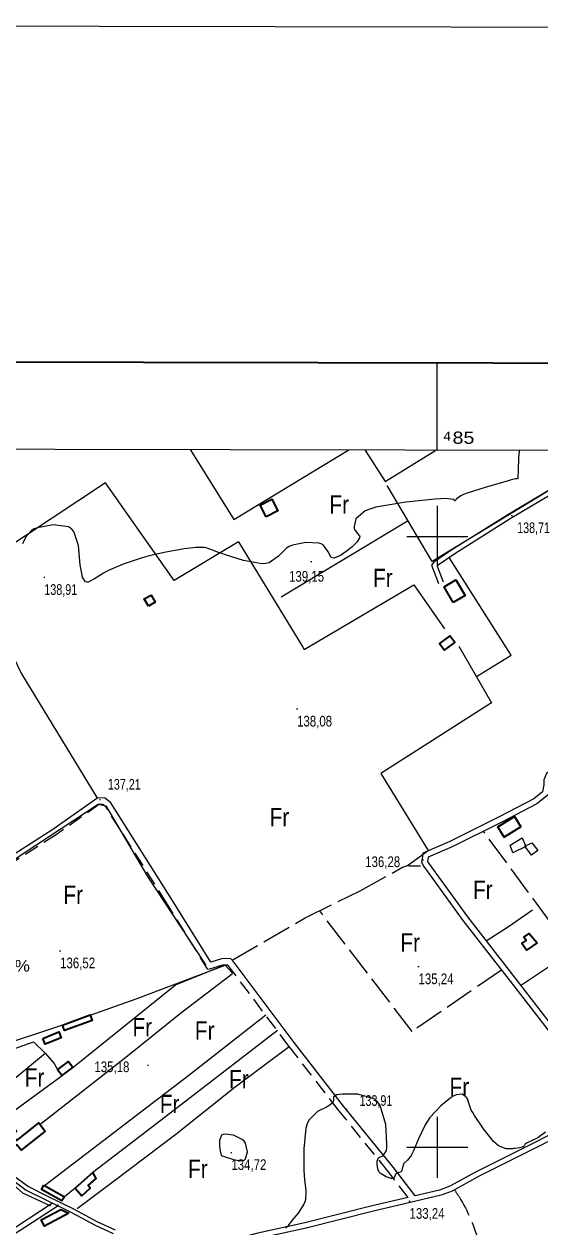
# Model space of a CAD drawing. Extents: x 483855 to 488461, y 4388206 to 4391419.
# Drawn here: x 484662 to 485084, y 4390435 to 4391419 of the extents above; entities that cross this region are included whole.
import ezdxf
from ezdxf.enums import TextEntityAlignment as Align

# ---------------------------------------------------------------- set-up
doc = ezdxf.new("R2010")
doc.units = 0
doc.header["$LTSCALE"] = 4
for name, pattern in [('DOTTED', [1.5, 0.3, -1.2]), ('LONG_DASHED', [7.5, 6, -1.5]), ('MEDIUM_DASHED', [4.5, 3, -1.5])]:
    doc.linetypes.add(name, pattern=pattern)
for name, color, linetype, lineweight in [('1', 7, 'Continuous', 13), ('2', 7, 'DOTTED', 13), ('21', 7, 'Continuous', 25), ('25', 7, 'LONG_DASHED', 25), ('36', 7, 'Continuous', 25), ('38', 7, 'Continuous', 25), ('47', 7, 'Continuous', 35), ('51', 7, 'Continuous', 13), ('7', 7, 'Continuous', 13), ('9', 7, 'Continuous', 13)]:
    doc.layers.add(name, color=color, linetype=linetype, lineweight=lineweight)
doc.layers.add('31', color=7, linetype='Continuous')
doc.layers.add('5', color=7, linetype='Continuous')

msp = doc.modelspace()

# ---------------------------------------------------------------- linework, layer by layer
at = {"layer": '1'}
for p, q in [((485000, 4391070.89), (485000, 4391142.27)), ((485000, 4391025), (485000, 4390975)), ((484975, 4391000), (485025, 4391000)), ((485000, 4390525), (485000, 4390475)), ((484975, 4390500), (485025, 4390500))]:
    msp.add_line(p, q, dxfattribs=at)
at = {"layer": '1', "lineweight": 25}
msp.add_lwpolyline([(483860.86, 4391419.44), (488460.85, 4391410.69), (488454.76, 4388205.69), (483854.77, 4388214.44)], close=True, dxfattribs=at)
at = {"layer": '1', "lineweight": 35}
msp.add_lwpolyline([(484045.03, 4391144.08), (487760.33, 4391137.02), (487755.66, 4388682.02), (484040.36, 4388689.09)], close=True, dxfattribs=at)
at = {"layer": '1'}
msp.add_lwpolyline([(484115.5, 4391072.6), (487689.7, 4391065.7), (487685.8, 4388753.5), (484110.5, 4388760.3)], close=True, dxfattribs=at)
at = {"layer": '21'}
for points in [[(485059.67, 4390747.31), (485069.34, 4390753.18), (485072.28, 4390746.28), (485061.79, 4390740.94)], [(485077.22, 4390749.14), (485082.19, 4390742.92), (485076.94, 4390739.16), (485071.68, 4390746.58)]]:
    msp.add_lwpolyline(points, close=True, dxfattribs=at)
at = {"layer": '25'}
msp.add_line((485110.05, 4390660.3), (485037.72, 4390758.71), dxfattribs=at)
for points in [[(484832.21, 4390653.08), (484892.12, 4390687.78), (484936.86, 4390709.9), (484971.64, 4390729.16), (484975.54, 4390730.75)], [(485040.1, 4390668.93), (485058.13, 4390680.7), (485082.61, 4390697.65)], [(485052.57, 4390645.04), (484979.36, 4390594.9), (484903.86, 4390693.59)]]:
    msp.add_lwpolyline(points, dxfattribs=at)
at = {"layer": '36'}
for points in [[(484642.08, 4390480.96), (484663.93, 4390464.94), (484678.8, 4390457.46), (484701.02, 4390446.62), (484720.31, 4390436.3), (484734.95, 4390429.43)], [(484644.05, 4390483.63), (484665.67, 4390467.78), (484680.27, 4390460.44), (484702.53, 4390449.58), (484721.8, 4390439.27), (484736.6, 4390432.33)]]:
    msp.add_lwpolyline(points, dxfattribs=at)
at = {"layer": '38'}
for points in [[(485144.28, 4391069.67), (485108.39, 4391048.12), (485057.58, 4391017.73), (485012.02, 4390989.08), (484997.26, 4390978.85), (484995.24, 4390976.6), (485001.11, 4390961.53)], [(485150.45, 4391068.7), (485110.45, 4391044.68), (485059.68, 4391014.31), (485014.23, 4390985.73), (484999.93, 4390975.82), (484999.88, 4390975.76), (485004.85, 4390962.99)], [(485311.17, 4390959), (485273.41, 4390932.69), (485228.9, 4390902.16), (485184.76, 4390872.9), (485152.54, 4390850.87), (485124.97, 4390831.4), (485089.4, 4390806.02), (485087.11, 4390800.89), (485087.12, 4390796.59), (485086.17, 4390791.06), (485078.91, 4390785.27), (485050.68, 4390770.45), (485010.21, 4390750.37), (484988.21, 4390740.68), (484987.9, 4390738), (484987.22, 4390733.35), (484988.91, 4390729.82), (485021.04, 4390685.75), (485063.44, 4390630.98), (485109.89, 4390570.75), (485133.09, 4390539.47), (485133.9, 4390536.4), (485133.44, 4390530.95)], [(485146.87, 4390841.02), (485127.73, 4390827.51), (485093.22, 4390802.89), (485091.88, 4390799.88), (485091.89, 4390796.19), (485090.56, 4390788.47), (485081.53, 4390781.26), (485052.84, 4390766.21), (485012.23, 4390746.05), (484992.63, 4390737.42), (484992.63, 4390737.39), (484992.15, 4390734.1), (484993.02, 4390732.28), (485024.85, 4390688.62), (485067.21, 4390633.89), (485113.69, 4390573.63), (485137.47, 4390541.57), (485138.72, 4390536.82), (485138.44, 4390533.46)], [(484981.84, 4390460.24), (484964.09, 4390483.33), (484923.35, 4390533.67), (484882.91, 4390585.89), (484833.96, 4390651.15), (484830.96, 4390654.44), (484823.61, 4390654.36), (484814.84, 4390651.64), (484783.1, 4390702.9), (484733.16, 4390781.88), (484728.5, 4390785.7), (484722.42, 4390786.07), (484685.63, 4390760.2), (484636.03, 4390728.54), (484586.5, 4390697.96)], [(485133.44, 4390530.95), (485115.7, 4390522.14), (485073.73, 4390500.91), (485031.83, 4390479.77), (485010.32, 4390468.03), (485001.93, 4390465.01), (484981.84, 4390460.24)], [(485115.19, 4390517.05), (485075.67, 4390497.07), (485033.83, 4390475.96), (485012.09, 4390464.09), (485003.16, 4390460.88), (484947.91, 4390447.77), (484892.69, 4390433.86), (484854.23, 4390425.4), (484823.48, 4390418.15)], [(484976.27, 4390458.92), (484946.89, 4390451.95), (484891.7, 4390438.05), (484853.23, 4390429.59), (484804.04, 4390416.91), (484773.75, 4390411.73)], [(484690.01, 4390452), (484658.23, 4390431.44), (484597.71, 4390394.96), (484554.62, 4390370.15), (484525.64, 4390352.58), (484524.44, 4390351.94)], [(484685.36, 4390454.27), (484656.09, 4390434.82), (484595.68, 4390398.41), (484552.59, 4390373.59), (484551.38, 4390372.86)]]:
    msp.add_lwpolyline(points, dxfattribs=at)
at = {"layer": '38', "linetype": 'MEDIUM_DASHED'}
msp.add_lwpolyline([(484976.27, 4390458.92), (484959.99, 4390480.1), (484919.26, 4390530.43), (484878.76, 4390582.72), (484829.93, 4390647.82), (484828.68, 4390649.19), (484824.43, 4390649.15), (484812.53, 4390645.46), (484778.67, 4390700.13), (484729.2, 4390778.38), (484726.5, 4390780.59), (484723.93, 4390780.75), (484688.54, 4390755.86), (484638.82, 4390724.12), (484590.08, 4390693.72)], dxfattribs=at)
at = {"layer": '38', "linetype": 'LONG_DASHED'}
msp.add_spline([(485014.04, 4390465.16), (485018.06, 4390459.11), (485044.44, 4390383.92), (485062.76, 4390327.24), (485083.13, 4390259.98), (485109.98, 4390167.39)], degree=3, dxfattribs=at)
at = {"layer": '47'}
for points in [[(484860.07, 4391016.14), (484855.27, 4391025.61), (484864.85, 4391030.47), (484869.65, 4391021)], [(485013.06, 4390946.02), (485005.58, 4390958.81), (485015.28, 4390964.48), (485022.76, 4390951.69)], [(484763.87, 4390942.99), (484760.48, 4390948.86), (484766.03, 4390952.07), (484769.42, 4390946.2)], [(485005.93, 4390906.85), (485014.44, 4390913.14), (485010.33, 4390918.71), (485001.82, 4390912.42)], [(485068.35, 4390762.33), (485054.76, 4390753.84), (485049.52, 4390762.22), (485063.11, 4390770.71)], [(485081.56, 4390667.23), (485072.94, 4390661.22), (485069.12, 4390666.68), (485072.71, 4390669.21), (485070.8, 4390671.9), (485075.18, 4390675.03)], [(484693.47, 4390599.98), (484716.14, 4390608.3), (484717.77, 4390603.85), (484695.1, 4390595.53)], [(484677.51, 4390589.16), (484690.72, 4390594.37), (484692.59, 4390589.63), (484679.38, 4390584.42)], [(484693.24, 4390558.65), (484701.91, 4390565.39), (484698.1, 4390570.29), (484689.43, 4390563.55)], [(484646.91, 4390497.06), (484633.6, 4390513.47), (484634.99, 4390514.6), (484631.37, 4390519.04), (484635.29, 4390522.25), (484638.78, 4390517.97), (484647.6, 4390525.16), (484651.2, 4390520.73), (484645.71, 4390516.28), (484649.52, 4390511.57), (484654.24, 4390515.4), (484656, 4390513.21), (484652.44, 4390510.36), (484656.24, 4390505.6), (484674.12, 4390519.87), (484679.36, 4390513.28), (484659.81, 4390497.73), (484656.29, 4390502.13)], [(484718.27, 4390479.48), (484703.82, 4390466.4), (484709.3, 4390460.33), (484716.28, 4390466.63), (484714.51, 4390468.58), (484721.01, 4390474.48)], [(484678.31, 4390468.91), (484695.14, 4390459.55), (484693.18, 4390456.03), (484676.35, 4390465.39)], [(484698.9, 4390445.99), (484678.89, 4390435.53), (484676.26, 4390440.54), (484692.28, 4390448.96)]]:
    msp.add_lwpolyline(points, close=True, dxfattribs=at)
at = {"layer": '51'}
for p, q in [((484798.01, 4391071.28), (484798.6, 4391070.34)), ((484926.27, 4391070.1), (484927.81, 4391071.03)), ((484940.75, 4391071.01), (484941.36, 4391070.07)), ((484998.12, 4391069.96), (484999.64, 4391070.89)), ((484976.12, 4391012.8), (484872.26, 4390950.44)), ((484647.6, 4390525.16), (484693.24, 4390558.65)), ((484703.82, 4390466.4), (484695.14, 4390459.55))]:
    msp.add_line(p, q, dxfattribs=at)
for points in [[(484798.6, 4391070.34), (484833.67, 4391013.99), (484926.27, 4391070.1)], [(484941.36, 4391070.07), (484957.54, 4391045.1), (484998.12, 4391069.96)], [(485143.8, 4391069.68), (485117.46, 4391053.39), (484995.91, 4390979.38), (484958.97, 4391041.73)], [(484837.6, 4390995.62), (484784.84, 4390963.95), (484728.68, 4391043.9), (484619.42, 4390971.63)], [(484572.93, 4391034.32), (484619.42, 4390971.63), (484660.14, 4390887.68), (484721.67, 4390786.29)], [(484837.6, 4390995.62), (484890.1, 4390909.29), (484891.16, 4390907.49), (484980.86, 4390960.37), (485005.97, 4390924.48)], [(485031.99, 4390885.27), (485060.54, 4390902.82), (485009.85, 4390982.77)], [(485017.62, 4390910.17), (485044.41, 4390863.71), (484953.73, 4390806.02), (484992.62, 4390742.93)], [(484611.93, 4390649.59), (484613.72, 4390655.14), (484612.81, 4390659.94), (484591.9, 4390693.06), (484662.19, 4390741.03), (484722.88, 4390780.97), (484729.03, 4390779.4), (484762.96, 4390721.55), (484810.71, 4390649.09)], [(484986.34, 4390730.09), (484977.56, 4390730.22), (484975.54, 4390730.75), (484992.62, 4390742.93)], [(485068.94, 4390632.86), (485112.32, 4390661.81), (485116.91, 4390657.46), (485169.91, 4390695.25)], [(484701.91, 4390565.39), (484785.91, 4390632.99), (484824.44, 4390648.51)], [(484716.22, 4390608.1), (484753.82, 4390621.46), (484826.62, 4390649.04), (484832.7, 4390642.6)], [(484675.19, 4390518.53), (484745.5, 4390573.66), (484790, 4390609.67), (484832.63, 4390642.3)], [(484678.81, 4390468.64), (484796.91, 4390559.12), (484859.91, 4390608.51)], [(484693.47, 4390599.98), (484634.99, 4390580.46), (484581.33, 4390554.42), (484569.6, 4390565.73), (484555.74, 4390581.81)], [(484869.39, 4390595.62), (484770.64, 4390519.55), (484718.27, 4390479.48)], [(484616.05, 4390511.94), (484635, 4390529.45), (484634.61, 4390540.33), (484679.56, 4390577.16)], [(484643.1, 4390576.72), (484669.94, 4390586.22), (484679.56, 4390577.16), (484686.77, 4390568.54), (484689.43, 4390563.55)], [(484705.49, 4390449.9), (484736.21, 4390472.76), (484786.26, 4390510.64), (484834.73, 4390549.51), (484878.79, 4390582.51)], [(484534.19, 4390526.29), (484573.76, 4390550.28), (484588.34, 4390532.9), (484601.26, 4390518.67), (484620.88, 4390495.75), (484639.28, 4390481.67), (484660.77, 4390462.73), (484683.66, 4390452.12)]]:
    msp.add_lwpolyline(points, dxfattribs=at)
at = {"layer": '7'}
for p, q in [((485060.53, 4391017.14), (485061.53, 4391017.14)), ((484896.46, 4390979.51), (484897.46, 4390979.51)), ((484678.27, 4390966.55), (484679.27, 4390966.55)), ((484884.88, 4390858.8), (484885.88, 4390858.8)), ((484723.8, 4390784.64), (484724.8, 4390784.64)), ((484987.63, 4390735.19), (484988.63, 4390735.19)), ((484691.15, 4390660.89), (484692.15, 4390660.89)), ((484984.17, 4390647.87), (484985.17, 4390647.87)), ((484763.01, 4390567.32), (484764.01, 4390567.32)), ((484925.25, 4390531.13), (484926.25, 4390531.13)), ((484831.17, 4390495.79), (484832.17, 4390495.79)), ((484689.39, 4390452.88), (484690.39, 4390452.88)), ((484976.84, 4390455.82), (484977.84, 4390455.82))]:
    msp.add_line(p, q, dxfattribs=at)
at = {"layer": '9'}
msp.add_line((485067.07, 4391070.76), (485067.02, 4391069.82), dxfattribs=at)
for points in [[(485066.92, 4391069.82), (485066.53, 4391064.58), (485066.18, 4391054.02), (485066.09, 4391051.98), (485066.01, 4391050.32), (485065.76, 4391047.53), (485065.36, 4391047.28), (485065.18, 4391047.23), (485064.98, 4391047.18), (485064.03, 4391047.06), (485059.54, 4391045.96), (485057.11, 4391045.29), (485054.16, 4391044.46)], [(485054.16, 4391044.46), (485039.22, 4391040.15), (485024.42, 4391035.45), (485021.56, 4391034.37), (485019.24, 4391033.39), (485015.33, 4391030.65), (485014.8, 4391029.31), (485014.6, 4391029.21), (485014.39, 4391029.22), (485013.48, 4391030.25), (485006.83, 4391031.01), (485003, 4391030.86), (484998.31, 4391030.55), (484974.21, 4391028.1), (484949.85, 4391023.89), (484945, 4391022.46), (484940.98, 4391020.93), (484933.3, 4391014.43), (484932.09, 4391008.24), (484932.14, 4391006.9), (484932.36, 4391005.71), (484934.55, 4391002.76), (484936.54, 4391000.49), (484936.62, 4390999.73), (484936.52, 4390998.92), (484934.46, 4390995.53), (484930.42, 4390991.58), (484929.06, 4390990.43), (484927.6, 4390989.24), (484921.44, 4390984.72), (484915.64, 4390982.29), (484914.39, 4390982.42), (484913.31, 4390982.9), (484910.7, 4390987.53), (484906.96, 4390992.92), (484905.17, 4390993.86), (484903.04, 4390994.58), (484892.62, 4390995.19), (484881.52, 4390992.88), (484878.97, 4390991.74), (484876.64, 4390990.39), (484870.11, 4390983.75), (484862.66, 4390978.34), (484859.75, 4390977.77), (484856.47, 4390977.6), (484841.56, 4390980.37), (484826.94, 4390985.04), (484823.85, 4390986.07), (484821.17, 4390986.99), (484814.95, 4390989.38), (484810.97, 4390990.65), (484809.71, 4390990.86), (484808.38, 4390991.01), (484803.01, 4390991.06), (484795.63, 4390990.26), (484793.04, 4390989.89), (484790.21, 4390989.44), (484778, 4390987.27), (484764.4, 4390984.18), (484760.7, 4390983.16), (484757.02, 4390982.07), (484743.94, 4390977.53), (484732.37, 4390972.61), (484729.65, 4390971.28), (484727.12, 4390969.96), (484719.73, 4390965.28), (484714.56, 4390962.7), (484713.43, 4390962.69), (484712.44, 4390962.99), (484709.97, 4390966.63), (484708.5, 4390974.05), (484708.14, 4390976.73), (484707.79, 4390979.69), (484706.7, 4390992.62), (484702.92, 4391004.15), (484700.87, 4391006.23), (484698.39, 4391007.81), (484685.84, 4391009.51), (484673.09, 4391007.12), (484670.49, 4391006.14), (484668.29, 4391005.01), (484663.72, 4390999.78), (484660.88, 4390994.03)], [(485023.48, 4390541.22), (485020.39, 4390543.42), (485015.42, 4390543.06), (485013.61, 4390542.2), (485011.62, 4390541.01), (485002.88, 4390534), (484994.02, 4390524.28), (484991.96, 4390521.4), (484990.07, 4390518.43), (484984.65, 4390506.99), (484980.62, 4390497), (484979.61, 4390494.93), (484978.65, 4390493.18), (484975.54, 4390489.38), (484973.24, 4390487.35), (484972.79, 4390486.71), (484972.41, 4390486.04), (484971.71, 4390483.31), (484971.11, 4390480.89), (484970.8, 4390480.41), (484970.42, 4390480), (484968.52, 4390479.22), (484966.6, 4390478.56), (484966.21, 4390478.23), (484965.87, 4390477.83), (484965.17, 4390475.87), (484963.92, 4390474.43), (484963.24, 4390474.36), (484962.41, 4390474.43), (484958.23, 4390475.87), (484954.05, 4390478.25), (484953.22, 4390478.92), (484952.54, 4390479.6), (484951.28, 4390482.06), (484951.02, 4390484.59), (484950.98, 4390485.31), (484950.94, 4390486.03), (484950.87, 4390488.68), (484951.61, 4390490.98), (484952.08, 4390491.48), (484952.66, 4390491.91), (484955.71, 4390492.97), (484958.38, 4390497.29), (484958.72, 4390499.78), (484958.89, 4390502.83), (484958.05, 4390518.53), (484953.35, 4390534.14), (484951.07, 4390537.14), (484948.38, 4390539.57), (484935.15, 4390543.56), (484922.36, 4390543.35), (484919.94, 4390543.13), (484918.02, 4390542.83), (484915.13, 4390541.17), (484915.22, 4390539.15), (484915.16, 4390538.63), (484915.08, 4390538.12), (484914.48, 4390536.41), (484912.1, 4390534.35), (484910.89, 4390533.62), (484909.43, 4390532.83), (484902.18, 4390529.37), (484895.07, 4390522.3), (484893.7, 4390519.22), (484892.59, 4390515.65), (484890.78, 4390498.72), (484890.97, 4390481.2), (484891.13, 4390477.27), (484891.33, 4390473.73), (484892.44, 4390464.26), (484892.34, 4390457.27), (484891.78, 4390455.3), (484890.99, 4390453.32), (484886.2, 4390446.04), (484881.14, 4390440.01), (484880.18, 4390438.81), (484879.4, 4390437.82), (484878.17, 4390435.97), (484877.82, 4390435.32), (484877.6, 4390435.09), (484877.33, 4390434.83), (484875.9, 4390433.73)], [(485088.63, 4390512.34), (485082.23, 4390507.82), (485075.89, 4390504.7), (485074.65, 4390504.07), (485073.63, 4390503.54), (485071.83, 4390502.46), (485071.51, 4390501.99), (485071.42, 4390501.84), (485071.34, 4390501.69), (485071.05, 4390501.07), (485070.28, 4390500.42), (485069.89, 4390500.25), (485069.42, 4390500.08), (485067.11, 4390499.46), (485063.76, 4390498.99), (485062.64, 4390498.9), (485061.44, 4390498.84), (485056.4, 4390498.76), (485050.14, 4390501.28), (485048.17, 4390502.84), (485046.1, 4390504.79), (485037.76, 4390514.97), (485030.43, 4390525.9), (485029, 4390528.33), (485027.82, 4390530.49), (485025.71, 4390536.13), (485024.64, 4390539.64), (485024.11, 4390540.47), (485023.48, 4390541.22)]]:
    msp.add_lwpolyline(points, dxfattribs=at)
msp.add_lwpolyline([(484823.32, 4390493.22), (484834.11, 4390489.65), (484840.9, 4390488.98), (484842.19, 4390489.54), (484843.23, 4390490.44), (484844.87, 4390496.38), (484843.11, 4390503.36), (484842, 4390504.91), (484840.62, 4390506.29), (484833.41, 4390509.88), (484826.21, 4390510.76), (484824.83, 4390510.43), (484823.73, 4390509.85), (484821.98, 4390505.68), (484822.09, 4390500.64), (484822.16, 4390499.51), (484822.24, 4390498.49)], close=True, dxfattribs=at)

# ---------------------------------------------------------------- texts
at = {"layer": '2'}
for s, height, width, p in [('4', 7.5, 1.1, (485004.99, 4391078.38)), ('85  ', 10, 1.2, (485012.48, 4391075.87))]:
    msp.add_text(s, height=height, rotation=359.889, dxfattribs=dict(at, width=width)).set_placement(p)
at = {"layer": '31', "width": 0.85}
for p in [(484919.87, 4391018.62), (484955.5, 4390958.5), (484870.96, 4390762.78), (485037.25, 4390703.36), (484702.4, 4390699.16), (484977.86, 4390660.02), (484758.84, 4390590.85), (484809.84, 4390588.05), (484670.8, 4390549.6), (484837.79, 4390548.21), (485018.05, 4390541.92), (484781.2, 4390527.94), (484804.25, 4390474.81)]:
    msp.add_text('Fr', height=15, dxfattribs=at).set_placement(p, align=Align.CENTER)
at = {"layer": '5', "width": 1.1}
msp.add_text('Son Pontir%', height=9.5, dxfattribs=at).set_placement((484666.95, 4390643.81), align=Align.RIGHT)
at = {"layer": '7'}
for s, width, p in [('138,71', 0.75, (485065.31, 4391002.77)), ('139,15', 0.8, (484878.84, 4390962.96)), ('138,91', 0.75, (484678.77, 4390952.18)), ('138,08', 0.8, (484885.38, 4390844.43)), ('137,21', 0.75, (484730.72, 4390792.74)), ('136,28', 0.8, (484941.07, 4390729.38)), ('136,52', 0.8, (484691.65, 4390646.52)), ('135,24', 0.8, (484984.67, 4390633.5)), ('135,18', 0.8, (484719.66, 4390561.51)), ('133,91', 0.75, (484936.44, 4390533.88)), ('134,72', 0.8, (484831.67, 4390481.42)), ('133,24', 0.8, (484977.34, 4390441.45))]:
    msp.add_text(s, height=8.75, dxfattribs=dict(at, width=width)).set_placement(p)

doc.saveas('drawing.dxf')
